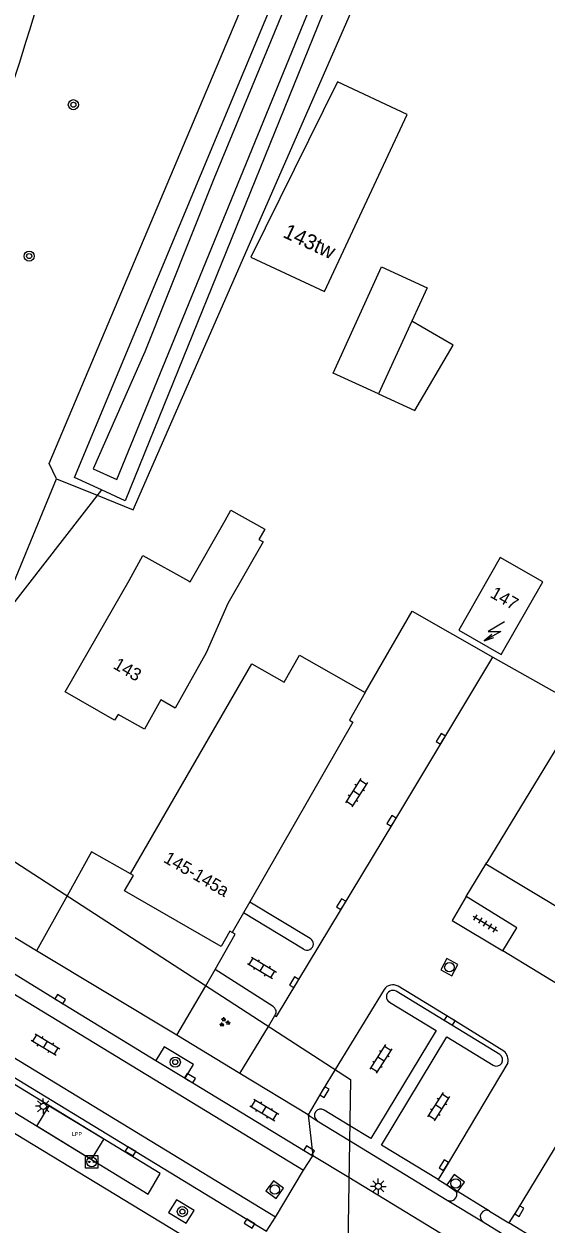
# Model space of a CAD drawing. Extents: x 136000 to 141014, y 402000 to 403500.
# Drawn here: x 138706.3 to 138747.6, y 402123.2 to 402218.1 of the extents above; entities that cross this region are included whole.
import ezdxf

# ---------------------------------------------------------------- set-up
doc = ezdxf.new("R2010")
doc.units = 0
for name, color, linetype in [('bp-grn-parkeervak', 7, 'Continuous'), ('gg-afsc-erfafscheiding', 7, 'Continuous'), ('gg-afsc-hekwerk', 7, 'Continuous'), ('gg-afsc-muur', 7, 'Continuous'), ('gg-anno-huisnummerreeks BGT', 7, 'Continuous'), ('gg-bbg-bijgebouw', 7, 'Continuous'), ('gg-bbg-gedigitaliseerde bebouwing', 7, 'Continuous'), ('gg-bbg-gedigitaliseerde bijgebouw', 7, 'Continuous'), ('gg-bbg-hoofdgebouw', 7, 'Continuous'), ('gg-bbg-tussenscheiding', 7, 'Continuous'), ('gg-knt-BGT kruinlijn', 7, 'Continuous'), ('gg-knt-verharding', 7, 'Continuous'), ('gg-knt-verharding nz', 7, 'Continuous'), ('gg-kntw-bovenkant insteek waterloop', 7, 'Continuous'), ('gg-kntw-waterlijn', 7, 'Continuous'), ('gg-kwrk-duiker nz buis', 7, 'Continuous'), ('gt-anno-plantopografie huisnummer', 7, 'Continuous'), ('gt-bbg-plantopografie pand', 7, 'Continuous'), ('gt-grn-weggrens', 7, 'Continuous'), ('gt-symb-boom', 7, 'Continuous'), ('gt-symb-groenvak', 7, 'Continuous'), ('gt-symb-klinker verharding', 7, 'Continuous'), ('gt-symb-kolk', 7, 'Continuous'), ('gt-symb-laadpunt elektrisch vervoer', 7, 'Continuous'), ('gt-symb-lichtmast', 7, 'Continuous'), ('gt-symb-rioolschacht', 7, 'Continuous'), ('gt-symb-tegel verharding', 7, 'Continuous'), ('gt-symb-trafo symbool', 7, 'Continuous'), ('kenmerkpunt laadpunt parkeerplaats', 7, 'Continuous')]:
    doc.layers.add(name, color=color, linetype=linetype)

# ---------------------------------------------------------------- blocks, each defined once
blk = doc.blocks.new('gt0-HSP')
at = {"layer": 'gt-symb-trafo symbool'}
for points in [[(0.771, 0.746), (-0.529, -0.004), (0.471, -0.004), (-0.829, -0.754)], [(-0.217, -0.24), (-0.829, -0.754), (-0.077, -0.48)]]:
    blk.add_lwpolyline(points, dxfattribs=at)
blk = doc.blocks.new('gt0-TEG1')
at = {"layer": 'gt-symb-tegel verharding'}
for p, q in [((-1.125, 0), (1.125, 0)), ((-0.9, -0.25), (-0.9, 0.25)), ((-0.45, -0.25), (-0.45, 0.25)), ((0, -0.25), (0, 0.25)), ((0.45, -0.25), (0.45, 0.25)), ((0.9, -0.25), (0.9, 0.25))]:
    blk.add_line(p, q, dxfattribs=at)
blk = doc.blocks.new('gt0-KOLK')
at = {"layer": 'gt-symb-kolk'}
blk.add_lwpolyline([(0, 0), (0.375, 0), (0.375, 0.4), (-0.375, 0.4), (-0.375, 0), (0, 0)], dxfattribs=at)
blk = doc.blocks.new('gt0-BOOM')
at = {"layer": 'gt-symb-boom'}
for radius in [0.4, 0.2]:
    blk.add_circle((0, 0), radius, dxfattribs=at)
blk = doc.blocks.new('gt0-KL1')
at = {"layer": 'gt-symb-klinker verharding'}
for p, q in [((-1.15, 0.3), (1.15, 0.3)), ((-1, -0.3), (-1, 0.3)), ((-0.5, 0.3), (-0.5, 0.45)), ((0, -0.3), (0, 0.3)), ((0.5, 0.3), (0.5, 0.45)), ((1, -0.3), (1, 0.3)), ((-1.15, -0.3), (1.15, -0.3)), ((-0.5, -0.45), (-0.5, -0.3)), ((0.5, -0.45), (0.5, -0.3))]:
    blk.add_line(p, q, dxfattribs=at)
blk = doc.blocks.new('gt0-GRVAK')
at = {"layer": 'gt-symb-groenvak'}
for p, q in [((-0.11, 0.189), (-0.228, 0.24)), ((-0.182, 0.153), (0.088, 0.153)), ((-0.091, 0.211), (-0.156, 0.322)), ((-0.047, 0.214), (-0.047, 0.393)), ((-0.004, 0.211), (0.061, 0.322)), ((0.015, 0.189), (0.133, 0.24)), ((0.262, -0.052), (0.197, 0.059)), ((0.305, -0.049), (0.305, 0.13)), ((0.349, -0.052), (0.414, 0.059)), ((-0.245, -0.228), (-0.363, -0.177)), ((-0.318, -0.264), (-0.047, -0.264)), ((-0.226, -0.206), (-0.291, -0.095)), ((-0.183, -0.203), (-0.183, -0.024)), ((-0.139, -0.206), (-0.074, -0.095)), ((-0.12, -0.228), (-0.002, -0.177)), ((0.243, -0.074), (0.125, -0.023)), ((0.17, -0.11), (0.441, -0.11)), ((0.368, -0.074), (0.486, -0.023))]:
    blk.add_line(p, q, dxfattribs=at)
blk = doc.blocks.new('gt0-RS')
at = {"layer": 'gt-symb-rioolschacht'}
blk.add_lwpolyline([(-0.5, -0.5), (0.5, -0.5), (0.5, 0.5), (-0.5, 0.5)], close=True, dxfattribs=at)
blk.add_circle((0, 0), 0.375, dxfattribs=at)
blk = doc.blocks.new('gt0-LMAST')
at = {"layer": 'gt-symb-lichtmast'}
for p, q in [((-0.182, 0.173), (-0.447, 0.438)), ((-0.005, 0.246), (-0.005, 0.621)), ((0.172, 0.173), (0.437, 0.438)), ((-0.255, -0.004), (-0.63, -0.004)), ((-0.182, -0.181), (-0.447, -0.446)), ((-0.005, -0.254), (-0.005, -0.629)), ((0.437, -0.446), (0.172, -0.181)), ((0.245, -0.004), (0.62, -0.004))]:
    blk.add_line(p, q, dxfattribs=at)
blk.add_circle((-0.005, -0.004), 0.25, dxfattribs=at)
blk = doc.blocks.new('gt0-LEV')
at = {"layer": 'gt-symb-laadpunt elektrisch vervoer'}
blk.add_lwpolyline([(-0.486, 0.501), (0.486, 0.501), (0.486, -0.499), (-0.486, -0.499)], close=True, dxfattribs=at)
for centre, radius in [((0, 0), 0.393), ((-0.186, 0), 0.0566), ((0.186, 0), 0.0566)]:
    blk.add_circle(centre, radius, dxfattribs=at)

msp = doc.modelspace()

# ---------------------------------------------------------------- linework, layer by layer
at = {"layer": 'bp-grn-parkeervak'}
msp.add_lwpolyline([(138710.346, 402131.273), (138712.594, 402129.902), (138711.611, 402128.29), (138707.303, 402130.918), (138708.286, 402132.529), (138710.346, 402131.273)], dxfattribs=at)
at = {"layer": 'gg-afsc-erfafscheiding'}
msp.add_line((138714.927, 402179.666), (138742.476, 402242.634), dxfattribs=at)
at = {"layer": 'gg-afsc-hekwerk'}
for p, q in [((138700.226, 402161.18), (138708.858, 402182.131)), ((138700.226, 402161.18), (138708.858, 402182.131)), ((138708.858, 402182.131), (138712.087, 402180.82)), ((138708.858, 402182.131), (138712.087, 402180.82)), ((138712.087, 402180.82), (138714.927, 402179.666)), ((138712.087, 402180.82), (138714.927, 402179.666)), ((138736.991, 402171.65), (138743.388, 402168.022)), ((138736.991, 402171.65), (138743.388, 402168.022)), ((138743.388, 402168.022), (138750.367, 402164.064)), ((138743.388, 402168.022), (138750.367, 402164.064))]:
    msp.add_line(p, q, dxfattribs=at)
at = {"layer": 'gg-afsc-muur'}
msp.add_line((138733.29, 402165.23), (138736.991, 402171.65), dxfattribs=at)
msp.add_line((138733.29, 402165.23), (138736.991, 402171.65), dxfattribs=at)
at = {"layer": 'gg-bbg-bijgebouw'}
msp.add_lwpolyline([(138740.69, 402170.14), (138744.05, 402168.22), (138747.33, 402173.97), (138743.97, 402175.89), (138740.69, 402170.14)], dxfattribs=at)
at = {"layer": 'gg-bbg-gedigitaliseerde bebouwing'}
for points in [[(138722.205, 402178.813), (138722.665, 402179.635), (138725.334, 402178.143), (138724.875, 402177.321)], [(138714.602, 402174.083), (138715.7, 402176.047), (138719.291, 402174.039)]]:
    msp.add_lwpolyline(points, dxfattribs=at)
at = {"layer": 'gg-bbg-gedigitaliseerde bijgebouw'}
for points in [[(138734.345, 402188.837), (138730.742, 402190.481), (138734.575, 402198.879), (138738.178, 402197.235), (138736.973, 402194.595)], [(138734.345, 402188.837), (138737.207, 402187.531), (138740.229, 402192.687), (138736.973, 402194.595)]]:
    msp.add_lwpolyline(points, dxfattribs=at)
at = {"layer": 'gg-bbg-hoofdgebouw'}
for p, q in [((138719.43, 402173.961), (138722.205, 402178.813)), ((138719.291, 402174.039), (138719.43, 402173.961)), ((138750.367, 402164.064), (138742.899, 402151.758)), ((138742.828, 402151.641), (138742.899, 402151.758)), ((138759.075, 402141.854), (138742.828, 402151.641)), ((138714.945, 402150.75), (138714.72, 402150.88)), ((138724.152, 402148.662), (138723.646, 402147.782)), ((138723.646, 402147.782), (138722.76, 402146.24)), ((138722.76, 402146.24), (138722.576, 402146.346))]:
    msp.add_line(p, q, dxfattribs=at)
for points in [[(138724.875, 402177.321), (138725.205, 402177.136), (138722.426, 402172.258)], [(138722.426, 402172.258), (138720.7, 402168.35), (138718.24, 402163.99), (138717.11, 402164.63), (138715.81, 402162.32), (138713.73, 402163.49), (138713.46, 402163.02), (138709.54, 402165.28), (138714.602, 402174.083)], [(138714.72, 402150.88), (138724.31, 402167.49), (138726.882, 402166.034), (138728.096, 402168.179), (138733.29, 402165.23)], [(138733.29, 402165.23), (138732.04, 402163.03), (138732.31, 402162.86), (138724.152, 402148.662)], [(138722.576, 402146.346), (138721.876, 402145.134), (138714.245, 402149.537), (138714.945, 402150.75)]]:
    msp.add_lwpolyline(points, dxfattribs=at)
at = {"layer": 'gg-bbg-tussenscheiding'}
msp.add_line((138736.973, 402194.595), (138734.345, 402188.837), dxfattribs=at)
at = {"layer": 'gg-knt-BGT kruinlijn'}
msp.add_lwpolyline([(138708.858, 402182.131), (138708.288, 402183.327), (138737.089, 402251.525)], dxfattribs=at)
at = {"layer": 'gg-knt-verharding'}
for p, q in [((138720.64, 402121.15), (138594.493, 402197.844)), ((138741.266, 402149.068), (138742.828, 402151.641)), ((138707.274, 402144.786), (138697.171, 402150.867)), ((138709.696, 402149.126), (138707.274, 402144.786)), ((138724.152, 402148.662), (138728.94, 402145.776)), ((138728.392, 402144.916), (138723.646, 402147.782)), ((138718.383, 402138.1), (138707.274, 402144.786)), ((138752.258, 402139.845), (138744.18, 402144.778)), ((138720.665, 402142.019), (138721.41, 402143.298)), ((138725.989, 402140.37), (138721.41, 402143.298)), ((138718.383, 402138.1), (138720.665, 402142.019)), ((138734.775, 402141.734), (138730.906, 402135.384)), ((138743.931, 402136.589), (138735.733, 402141.582)), ((138725.622, 402138.807), (138726.145, 402139.673)), ((138723.367, 402135.071), (138718.383, 402138.1)), ((138723.367, 402135.071), (138725.622, 402138.807)), ((138716.72, 402136.118), (138719.041, 402134.706)), ((138719.041, 402134.706), (138729.143, 402128.578)), ((138728.763, 402131.818), (138723.367, 402135.071)), ((138732.054, 402130.947), (138730.044, 402132.176)), ((138729.476, 402131.346), (138732.036, 402129.786)), ((138732.036, 402129.786), (138739.768, 402125.073)), ((138728.407, 402127.431), (138729.143, 402128.578)), ((138731.99, 402126.847), (138729.143, 402128.578)), ((138726.184, 402123.725), (138728.407, 402127.431)), ((138742.439, 402120.496), (138731.99, 402126.847)), ((138739.043, 402126.686), (138740.306, 402125.932)), ((138743.128, 402124.194), (138740.306, 402125.932)), ((138743.128, 402124.194), (138744.649, 402123.268)), ((138725.472, 402122.614), (138726.184, 402123.725)), ((138742.617, 402123.338), (138755.447, 402115.518))]:
    msp.add_line(p, q, dxfattribs=at)
for points in [[(138596.461, 402201.088), (138597.175, 402200.641), (138606.611, 402194.917), (138640.81, 402174.078), (138651.083, 402167.874), (138694.313, 402141.597), (138725.472, 402122.614)], [(138726.145, 402139.673), (138726.269, 402139.601), (138735.541, 402154.969), (138743.388, 402168.022)], [(138714.72, 402150.88), (138711.64, 402152.61), (138709.696, 402149.126)], [(138741.266, 402149.068), (138740.152, 402147.183), (138744.18, 402144.778)], [(138744.18, 402144.778), (138745.289, 402146.599), (138741.266, 402149.068)], [(138721.41, 402143.298), (138722.999, 402146.094), (138722.76, 402146.24)], [(138704.703, 402143.466), (138704.985, 402143.303), (138709.048, 402140.793), (138716.72, 402136.118)], [(138744.252, 402136.854), (138740.072, 402139.44), (138735.883, 402141.99)], [(138735.218, 402140.711), (138738.884, 402138.488), (138733.717, 402129.931), (138732.054, 402130.947)], [(138719.041, 402134.706), (138719.705, 402135.802), (138717.374, 402137.191), (138716.72, 402136.118)], [(138739.043, 402126.686), (138734.565, 402129.413), (138739.741, 402137.976), (138743.405, 402135.731)], [(138730.906, 402135.384), (138729.891, 402133.717), (138728.763, 402131.818)], [(138744.567, 402135.93), (138739.679, 402127.729), (138739.043, 402126.686)], [(138750.187, 402132.339), (138745.304, 402124.302), (138744.649, 402123.268)], [(138749.363, 402129.297), (138753.08, 402127.049), (138749.138, 402120.529), (138744.649, 402123.268)], [(138717.712, 402124.073), (138719.125, 402123.236), (138719.745, 402124.243), (138718.363, 402125.086), (138717.712, 402124.073)]]:
    msp.add_lwpolyline(points, dxfattribs=at)
for centre, radius, start, end in [((138381.451, 402317.863), 340.384, 339.78384, 344.72741), ((138728.675, 402145.341), 0.51, 236.3583, 58.63036), ((138735.473, 402141.239), 0.856, 61.3785, 144.64095), ((138735.467, 402141.152), 0.506, 58.26825, 240.54228), ((138725.765, 402139.954), 0.472, 323.5138, 61.71784), ((138743.657, 402136.167), 0.503, 239.93216, 57.04678), ((138743.666, 402136.139), 0.925, 346.96646, 50.68296), ((138729.768, 402131.756), 0.503, 56.69877, 234.53064), ((138740.024, 402125.511), 0.507, 239.67414, 56.20723), ((138742.879, 402123.762), 0.499, 60.03743, 238.29133)]:
    msp.add_arc(centre, radius, start, end, dxfattribs=at)
at = {"layer": 'gg-knt-verharding nz'}
for p, q in [((138599.388, 402205.922), (138728.407, 402127.431)), ((138726.184, 402123.725), (138597.129, 402202.191)), ((138728.763, 402131.818), (138729.476, 402131.346))]:
    msp.add_line(p, q, dxfattribs=at)
msp.add_lwpolyline([(138703.618, 402135.376), (138702.615, 402133.78), (138716.122, 402125.536), (138717.074, 402127.169), (138703.618, 402135.376)], dxfattribs=at)
at = {"layer": 'gg-kntw-bovenkant insteek waterloop'}
for points in [[(138739.439, 402242.428), (138714.299, 402180.386), (138712.426, 402181.256)], [(138712.426, 402181.256), (138710.295, 402182.226), (138733.682, 402238.31)]]:
    msp.add_lwpolyline(points, dxfattribs=at)
at = {"layer": 'gg-kntw-waterlijn'}
msp.add_lwpolyline([(138751.151, 402269.998), (138746.885, 402261.334), (138741.037, 402250.265), (138735.573, 402240.353), (138721.304, 402205.854), (138715.851, 402192.155), (138711.767, 402182.896), (138713.634, 402182.055), (138732.054, 402227.105), (138735.572, 402235.842), (138737.063, 402238.71), (138738.838, 402242.68), (138744.36, 402249.69), (138752.085, 402261.647), (138755.383, 402267.07)], dxfattribs=at)
at = {"layer": 'gg-kwrk-duiker nz buis'}
msp.add_lwpolyline([(138712.426, 402181.256), (138694.472, 402158.147), (138695.949, 402158.033), (138732.111, 402134.603), (138731.805, 402114.943), (138726.493, 402096.087)], dxfattribs=at)
at = {"layer": 'gt-bbg-plantopografie pand'}
msp.add_lwpolyline([(138724.241, 402199.654), (138730.07, 402196.935), (138736.605, 402210.946), (138731.087, 402213.519), (138724.241, 402199.654)], dxfattribs=at)
at = {"layer": 'gt-grn-weggrens'}
for p, q in [((138728.763, 402131.818), (138729.143, 402128.578)), ((138739.768, 402125.073), (138742.617, 402123.338))]:
    msp.add_line(p, q, dxfattribs=at)

# ---------------------------------------------------------------- block references
at = {"layer": 'gt-symb-boom'}
for p in [(138710.193, 402211.712), (138706.699, 402199.738), (138718.258, 402135.981), (138718.816, 402124.155)]:
    msp.add_blockref('gt0-BOOM', p, dxfattribs=at)
at = {"layer": 'gt-symb-groenvak'}
msp.add_blockref('gt0-GRVAK', (138722.136, 402139.131), dxfattribs=at)
at = {"layer": 'gt-symb-klinker verharding'}
for p, rotation in [((138732.583, 402157.294), -122.46679945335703), ((138725.122, 402143.435), -31.130799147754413), ((138707.993, 402137.374), -31.130799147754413), ((138734.522, 402136.232), -122.46679945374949), ((138739.09, 402132.455), -122.46679945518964), ((138725.298, 402132.191), -30.924459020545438)]:
    msp.add_blockref('gt0-KL1', p, dxfattribs=dict(at, rotation=rotation))
at = {"layer": 'gt-symb-kolk'}
for p, rotation in [((138739.429, 402161.445), 58.996932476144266), ((138735.541, 402154.969), 58.86920085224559), ((138731.561, 402148.378), 58.9478392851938), ((138727.836, 402142.194), 58.86920085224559), ((138709.048, 402140.793), -31.33720572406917), ((138740.072, 402139.44), 148.2498030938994), ((138719.316, 402134.536), -31.258485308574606), ((138729.891, 402133.717), -121.33720572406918), ((138714.823, 402129.093), 148.58402124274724), ((138728.749, 402128.814), -30.875291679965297), ((138739.679, 402127.729), 58.61387523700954), ((138745.304, 402124.302), -121.25848530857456), ((138724.227, 402123.379), 148.74151469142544)]:
    msp.add_blockref('gt0-KOLK', p, dxfattribs=dict(at, rotation=rotation))
at = {"layer": 'gt-symb-laadpunt elektrisch vervoer'}
msp.add_blockref('gt0-LEV', (138711.643, 402128.087), dxfattribs=at)
at = {"layer": 'gt-symb-lichtmast'}
for p in [(138707.816, 402132.491), (138734.326, 402126.156)]:
    msp.add_blockref('gt0-LMAST', p, dxfattribs=at)
at = {"layer": 'gt-symb-rioolschacht'}
for p, rotation in [((138739.943, 402143.488), -28.230901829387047), ((138740.439, 402126.382), -35.64420015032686), ((138726.128, 402125.9), -36.37706752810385)]:
    msp.add_blockref('gt0-RS', p, dxfattribs=dict(at, rotation=rotation))
at = {"layer": 'gt-symb-tegel verharding', "rotation": -31.51371626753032}
msp.add_blockref('gt0-TEG1', (138742.779, 402146.949), dxfattribs=at)
at = {"layer": 'gt-symb-trafo symbool'}
msp.add_blockref('gt0-HSP', (138743.529, 402170.054), dxfattribs=at)

# ---------------------------------------------------------------- texts
at = {"layer": 'gg-anno-huisnummerreeks BGT'}
for s, rotation, p in [('147', 330.3, (138743.094, 402172.796)), ('143', 330.1, (138713.268, 402167.169)), ('145-145a', 330, (138717.254, 402151.843))]:
    msp.add_text(s, height=1, rotation=rotation, dxfattribs=at).set_placement(p)
at = {"layer": 'gt-anno-plantopografie huisnummer'}
msp.add_text('143tw', height=1.2, rotation=334.99432, dxfattribs=at).set_placement((138726.692, 402201.269))
at = {"layer": 'kenmerkpunt laadpunt parkeerplaats'}
msp.add_text('LPP', height=0.3, dxfattribs=at).set_placement((138710.088, 402130.145))

doc.saveas('drawing.dxf')
